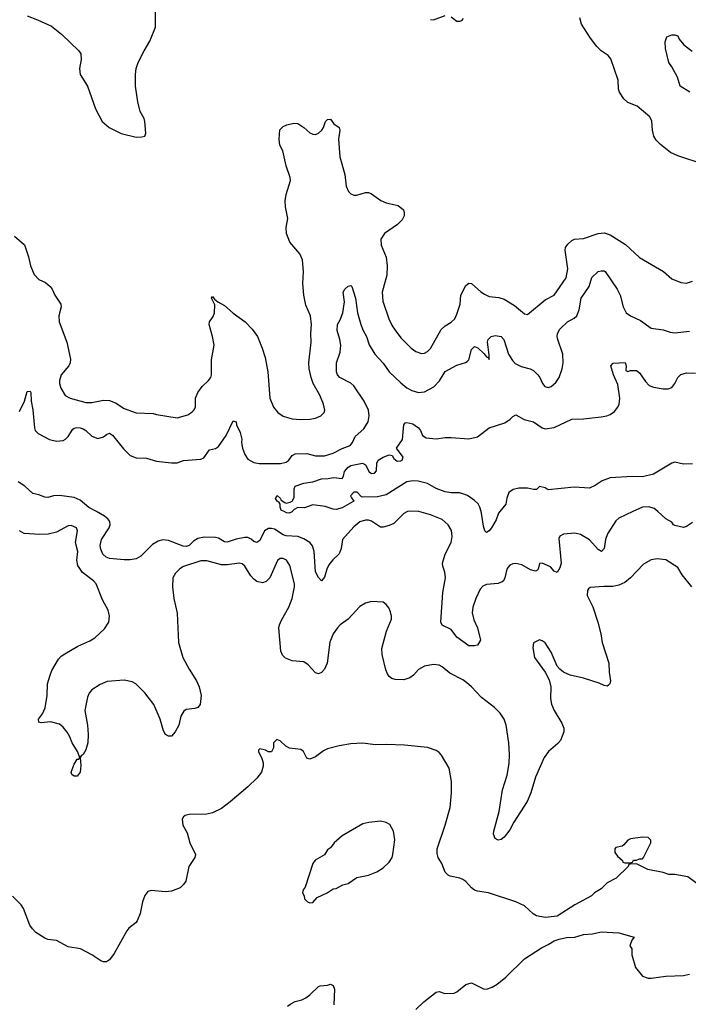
# Model space of a CAD drawing. Header units: inches. Extents: x 1678809 to 1859548, y 384609 to 522868.
# Tile 360 of 386: x 1793800 to 1798342, y 496653 to 503341. Entities that reach past the tile are written whole.
import ezdxf

# ---------------------------------------------------------------- set-up
doc = ezdxf.new("R2010")
doc.units = ezdxf.units.IN
doc.header["$MEASUREMENT"] = 0
doc.layers.add('B7499', color=7, linetype='Continuous')
doc.layers.add('B7590', color=7, linetype='Continuous')

msp = doc.modelspace()

# ---------------------------------------------------------------- linework, layer by layer
at = {"layer": 'B7499', "color": 5}
for points, elevation in [([(1796434.7, 500000), (1796430, 499998.7), (1796410, 499986.6), (1796340.9, 499919.1), (1796310, 499904.8), (1796270, 499893.8), (1796250, 499895.3), (1796190, 499935.6), (1796170, 499942), (1796150, 499943.1), (1796110, 499930.9), (1796070, 499896), (1795993.4, 499810), (1795984.6, 499750), (1795975.3, 499724.7), (1795966.7, 499710), (1795926.8, 499673.2), (1795900.4, 499639.6), (1795885.7, 499610), (1795870, 499555.3), (1795850, 499529.3), (1795830, 499552.3), (1795809.8, 499590), (1795801, 499730), (1795788.3, 499768.3), (1795769.9, 499789.9), (1795730, 499815.5), (1795690, 499830.8), (1795610, 499835), (1795590, 499842.4), (1795530, 499880.6), (1795510, 499886), (1795490, 499884.6), (1795463.2, 499870), (1795430, 499804.7), (1795410, 499789.7), (1795390, 499796.3), (1795372.2, 499812.2), (1795350, 499823.5), (1795330, 499824.4), (1795270, 499812), (1795210, 499792.1), (1795190, 499794.8), (1795150, 499818.7), (1795130, 499824.8), (1795053, 499827), (1795010, 499818.2), (1794980.9, 499799.1), (1794950.2, 499770), (1794930, 499762.6), (1794910, 499764.7), (1794810, 499804), (1794770, 499808.9), (1794740.2, 499799.8), (1794702.5, 499777.4), (1794621.7, 499698.3), (1794590, 499680.2), (1794550, 499672.8), (1794510, 499672.3), (1794410, 499682.3), (1794388.2, 499690), (1794365.1, 499710), (1794350, 499745.2), (1794345.7, 499770), (1794355.3, 499810), (1794407, 499890), (1794413.5, 499910), (1794411.8, 499931.8), (1794399.7, 499950), (1794375.1, 499970), (1794320.5, 500000)], 460), ([(1795651.8, 500000), (1795650, 499998), (1795630, 499989.7), (1795612.7, 499992.7), (1795596.9, 500000)], 440), ([(1797964.8, 500000), (1797870, 499954.7), (1797850, 499938.4), (1797793.7, 499850), (1797779.5, 499810), (1797770.4, 499749.6), (1797751.3, 499730), (1797730, 499742.7), (1797670, 499807.6), (1797610, 499843.6), (1797570, 499854.7), (1797494.2, 499845.8), (1797470, 499832.7), (1797463.1, 499816.9), (1797478.3, 499650), (1797470, 499618), (1797450, 499586), (1797430, 499596), (1797405.3, 499625.3), (1797350, 499649.2), (1797331.3, 499648.7), (1797320.7, 499610), (1797310, 499597.2), (1797303.5, 499596.5), (1797270, 499605.1), (1797210, 499639.6), (1797170, 499647.6), (1797150, 499645.1), (1797130, 499636), (1797117.6, 499622.4), (1797110, 499608.7), (1797096, 499550), (1797086.4, 499530), (1797077.5, 499522.5), (1797050, 499511.1), (1796970, 499505.4), (1796945.5, 499494.5), (1796926.7, 499473.3), (1796897.6, 499410), (1796877.2, 499350), (1796872.8, 499312.7), (1796885.1, 499265.1), (1796910.3, 499210), (1796930, 499128), (1796910, 499094), (1796890, 499089), (1796850, 499089.2), (1796770, 499146.6), (1796730, 499198.4), (1796669.7, 499229.7), (1796659.6, 499250), (1796674, 499450), (1796692, 499550), (1796688.7, 499588.7), (1796673.3, 499630), (1796673, 499650), (1796691.1, 499710), (1796731.2, 499790), (1796738, 499830), (1796732.2, 499872.2), (1796709.6, 499910), (1796670, 499945.4), (1796590, 499979.2), (1796511.3, 500000)], 460), ([(1797060.5, 500000), (1797052.2, 499990), (1797035.6, 499944.4), (1797004.9, 499890), (1796990, 499869.6), (1796970, 499858), (1796959.5, 499870), (1796950, 499902), (1796937.6, 499990), (1796934.8, 500000)], 440), ([(1798370, 499927), (1798330, 499899.5), (1798310, 499891.8), (1798250, 499906.6), (1798241.2, 499910), (1798229.4, 499929.4), (1798190, 499951.8), (1798135.1, 500000)], 460), ([(1798366, 499490), (1798299.7, 499570), (1798270, 499619.5), (1798190, 499673.3), (1798130, 499678.7), (1798090, 499671.6), (1798036.9, 499643.1), (1797948.8, 499550), (1797910, 499518.7), (1797870, 499501.2), (1797830, 499491.6), (1797768.1, 499491.9), (1797675.3, 499484.7), (1797663.6, 499476.4), (1797656.2, 499463.8), (1797655.6, 499430), (1797693.1, 499353.1), (1797726.8, 499250), (1797747.5, 499170), (1797756.9, 499110), (1797801.7, 498970), (1797803.7, 498910), (1797812.2, 498850), (1797808, 498830), (1797799.6, 498820.4), (1797790, 498814), (1797770, 498818.3), (1797735.5, 498835.5), (1797630, 498868.7), (1797539.5, 498890), (1797493, 498910), (1797469.1, 498929.1), (1797451.3, 498951.3), (1797410, 499045.6), (1797370, 499109.4), (1797350, 499122.7), (1797330, 499129.2), (1797290, 499108), (1797284.5, 499075.5), (1797296.3, 499010), (1797370.2, 498910.2), (1797397, 498857), (1797408, 498810), (1797406.2, 498730), (1797412.8, 498692.8), (1797431.3, 498650), (1797483.4, 498563.4), (1797495.3, 498530), (1797495.3, 498504.7), (1797474.1, 498445.9), (1797455.8, 498424.3), (1797392.9, 498370), (1797363.2, 498330), (1797304.3, 498195.7), (1797271.8, 498090), (1797246.4, 498030), (1797155.6, 497890), (1797130, 497838), (1797090, 497789.3), (1797070, 497774), (1797050, 497769.2), (1797030, 497779), (1797018.4, 497810), (1797019.7, 497830), (1797057, 497963), (1797079.8, 498110), (1797111, 498209), (1797124.5, 498290), (1797127.8, 498350), (1797122.3, 498430), (1797105.2, 498550), (1797090.6, 498590), (1797062.5, 498630), (1797024.5, 498670), (1796936.6, 498736.6), (1796870, 498808.9), (1796837.4, 498837.4), (1796810, 498856.8), (1796722.5, 498902.6), (1796670, 498946.2), (1796650, 498956.4), (1796610, 498961.7), (1796549.2, 498950.8), (1796510, 498927.1), (1796474.7, 498890), (1796450, 498871.4), (1796410, 498857.9), (1796350, 498859.4), (1796327.5, 498867.5), (1796310, 498879.8), (1796297.3, 498897.3), (1796286.3, 498926.3), (1796262.4, 499030), (1796258.9, 499070), (1796291.8, 499188.2), (1796324.5, 499270), (1796326.6, 499290), (1796319.5, 499319.5), (1796306.3, 499346.3), (1796290, 499368.7), (1796270, 499384), (1796190, 499389.3), (1796150, 499379.3), (1796110, 499355.1), (1796030.2, 499269.8), (1795977.1, 499230), (1795958.4, 499210), (1795930, 499169.3), (1795906.5, 499113.5), (1795889.1, 498970.9), (1795870, 498929.5), (1795850, 498907.3), (1795830, 498897.6), (1795810, 498905.6), (1795759.9, 498959.9), (1795730, 498980.3), (1795650, 498986.9), (1795604.9, 499004.9), (1795585, 499025), (1795573.1, 499053.1), (1795561.2, 499210), (1795564.4, 499230), (1795578.3, 499261.7), (1795627.4, 499350), (1795649.7, 499410), (1795667.2, 499490), (1795666, 499510), (1795634.9, 499634.9), (1795611.3, 499670), (1795590, 499681), (1795570, 499681.1), (1795551.3, 499668.7), (1795499.7, 499550), (1795474.7, 499525.3), (1795450, 499516.5), (1795410, 499526), (1795390, 499540.3), (1795370, 499564.2), (1795330, 499628.7), (1795310, 499644.4), (1795290, 499649.8), (1795210, 499639.1), (1795170, 499639.4), (1795070, 499665.3), (1795030, 499664.8), (1794913.2, 499626.8), (1794888.5, 499611.5), (1794857.5, 499582.5), (1794840.2, 499550), (1794838.5, 499490), (1794848, 499410), (1794870.2, 499310), (1794878.2, 499110), (1794908.5, 499008.5), (1794950, 498930.4), (1795002, 498850), (1795019.1, 498810), (1795032.4, 498750), (1795024.9, 498690), (1795010, 498668.4), (1794990, 498662), (1794930, 498655.4), (1794914.9, 498645.1), (1794894.9, 498610), (1794881.1, 498550), (1794856.8, 498503.2), (1794830, 498475.4), (1794810, 498474.8), (1794790, 498486.9), (1794775.7, 498510), (1794753.4, 498590), (1794710.6, 498690), (1794650.7, 498770), (1794589.2, 498829.2), (1794563.6, 498843.6), (1794510, 498855.8), (1794394.5, 498845.5), (1794346, 498826), (1794290.2, 498789.8), (1794272.1, 498768), (1794259.4, 498740.6), (1794243.1, 498650), (1794260.8, 498550), (1794265.7, 498485.7), (1794262, 498430), (1794250, 498380.9), (1794230, 498349.2), (1794218, 498342), (1794210.8, 498330), (1794214.7, 498274.7), (1794210, 498229.2), (1794190, 498202), (1794170, 498202), (1794154, 498214), (1794150, 498231.3), (1794170, 498284.7), (1794190, 498318), (1794202, 498318), (1794208, 498330), (1794192, 498370), (1794156.4, 498430), (1794140.9, 498470), (1794122.3, 498502.3), (1794095.7, 498535.7), (1794070, 498556.1), (1794010, 498571.1), (1793945.4, 498565.4), (1793929.5, 498570), (1793926.6, 498590), (1793954.5, 498625.5), (1793972.2, 498667.8), (1793986.6, 498750), (1793989.7, 498830), (1794007.2, 498890), (1794019.1, 498920.9), (1794063, 498997), (1794081.9, 499018.1), (1794105.7, 499034.3), (1794194.3, 499085.7), (1794276.8, 499123.2), (1794310, 499143.7), (1794376.1, 499203.9), (1794404.4, 499250), (1794409.7, 499290), (1794401.1, 499330), (1794361.4, 499401.4), (1794318.7, 499510), (1794302, 499530), (1794225.8, 499585.8), (1794193.9, 499633.9), (1794187.4, 499670), (1794195, 499730), (1794179, 499790), (1794193, 499870), (1794186.6, 499890), (1794150, 499906.3), (1794130, 499903.5), (1794050, 499860.4), (1793993.3, 499846.7), (1793935.8, 499844.3), (1793830, 499851.4), (1793798.8, 499870)], 480), ([(1798441.6, 497441.6), (1798338.9, 497518.9), (1798250, 497535.1), (1798210, 497536), (1798170, 497549.2), (1798066, 497570), (1797990, 497608), (1797950, 497606), (1797938, 497602), (1797934, 497590), (1797851.3, 497510), (1797790, 497479), (1797750, 497437.2), (1797704.7, 497410), (1797684.7, 497390), (1797570, 497329.3), (1797450, 497252.7), (1797370, 497243.7), (1797310, 497255.1), (1797288.1, 497268.1), (1797230, 497322), (1797169, 497350), (1796985.2, 497410), (1796910, 497422.5), (1796890, 497429.8), (1796870, 497443.9), (1796830, 497487.4), (1796810, 497500.9), (1796789.2, 497510), (1796723.8, 497523.8), (1796709.9, 497529.9), (1796690.9, 497550), (1796667.7, 497610), (1796643.5, 497650), (1796636.8, 497676.8), (1796636.3, 497710), (1796689.9, 497870.2), (1796723.9, 497990), (1796734, 498090), (1796732.8, 498167.2), (1796716.4, 498256.4), (1796665.4, 498345.4), (1796650, 498363.7), (1796630, 498378), (1796570, 498397.6), (1796414.5, 498414.5), (1796290, 498418.7), (1796215.3, 498415.3), (1796130, 498427.8), (1796050, 498423), (1795970.3, 498409.7), (1795890, 498387.8), (1795864.5, 498375.5), (1795810, 498335.1), (1795770, 498319.5), (1795750, 498326), (1795727.6, 498370), (1795710, 498383.5), (1795632.8, 498392.8), (1795607.2, 498407.2), (1795570, 498442), (1795547.7, 498452.3), (1795524.7, 498430), (1795523.6, 498396.4), (1795510, 498368.7), (1795490, 498369), (1795470, 498379), (1795432, 498388), (1795421, 498379), (1795421, 498370), (1795444.1, 498324.1), (1795452.8, 498292.8), (1795454.4, 498270), (1795441.7, 498230), (1795411.8, 498190), (1795348.9, 498130), (1795230, 498028.6), (1795170, 497983.5), (1795110, 497955.1), (1795070, 497945.4), (1794950, 497942.4), (1794923.9, 497936.1), (1794912.5, 497927.5), (1794903, 497910), (1794908, 497870), (1794937.4, 497817.4), (1794956.5, 497750), (1794993.7, 497670), (1794990.4, 497650), (1794948.9, 497590), (1794927.4, 497490), (1794912.7, 497467.3), (1794890, 497445.1), (1794830, 497422.6), (1794790, 497416.4), (1794692.7, 497427.3), (1794670, 497419.3), (1794650, 497393.2), (1794634, 497350), (1794617.6, 497270), (1794598.9, 497221.1), (1794591.1, 497208.9), (1794540.5, 497170), (1794526.6, 497153.4), (1794441.2, 496998.8), (1794410, 496956.2), (1794390, 496943), (1794370, 496942), (1794350, 496948.2), (1794290, 496989.7), (1794213.2, 497030), (1794130, 497044.2), (1794050, 497087), (1793990, 497094), (1793970, 497102), (1793910, 497140.9), (1793885.8, 497165.8), (1793869.3, 497190), (1793824.7, 497304.7), (1793810, 497328), (1793750, 497388)], 520), ([(1796490, 496618), (1796545.8, 496670), (1796630, 496734.9), (1796650, 496740.7), (1796687.6, 496727.6), (1796751.1, 496728.9), (1796770, 496737.1), (1796830, 496788.7), (1796870, 496799.5), (1796950, 496759), (1796970, 496757.4), (1797009.3, 496770), (1797042.9, 496790), (1797101.8, 496838.2), (1797230, 496962), (1797343.3, 497036.7), (1797390, 497059.1), (1797430, 497085.5), (1797463.3, 497096.7), (1797513.4, 497106.6), (1797570, 497110.6), (1797630, 497128.4), (1797690, 497133), (1797750, 497144.9), (1797870, 497138.7), (1797974, 497110), (1797958, 497090), (1797944.7, 497050), (1797958, 497030), (1797958, 496990), (1797983.5, 496903.5), (1798030, 496844.7), (1798070, 496831), (1798090, 496830.8), (1798190, 496845.7), (1798310, 496848.8), (1798350, 496857.6)], 520), ([(1795619.7, 496640.3), (1795642.7, 496657.3), (1795670, 496673.4), (1795715.3, 496684.7), (1795742.7, 496697.3), (1795770, 496717.3), (1795830, 496774.8), (1795840.7, 496779.3), (1795890, 496784), (1795910, 496790.7), (1795930, 496782), (1795937.3, 496757.3), (1795933.4, 496650)], 520)]:
    msp.add_lwpolyline(points, dxfattribs=dict(at, elevation=elevation))
for points, elevation in [([(1796250, 497898), (1796170.5, 497889.5), (1796130, 497879.3), (1795990, 497797.2), (1795936, 497750), (1795910, 497715.3), (1795890, 497702), (1795870, 497668.7), (1795807.9, 497632.1), (1795791.3, 497610), (1795738, 497450), (1795724.7, 497430), (1795722, 497410), (1795732, 497390), (1795734, 497370), (1795754, 497350), (1795770, 497342), (1795790, 497344.7), (1795820.2, 497379.8), (1795888, 497410), (1795930, 497438), (1795950, 497441), (1795996, 497464), (1796030, 497474.8), (1796090, 497514), (1796169.4, 497530.6), (1796226.3, 497553.7), (1796270, 497581), (1796310, 497618.8), (1796329.3, 497650), (1796335.1, 497670), (1796347, 497770), (1796339.3, 497830), (1796314, 497874), (1796290, 497889.3)], 540), ([(1798030, 497788.7), (1797950, 497777.2), (1797930, 497768.7), (1797903.6, 497736.4), (1797891.6, 497728.4), (1797850, 497718), (1797842, 497710), (1797843.6, 497683.6), (1797859.6, 497659.6), (1797894, 497630), (1797898, 497618), (1797910, 497614), (1797950, 497614), (1797962, 497618), (1797968.4, 497631.6), (1797990, 497632), (1798010, 497642), (1798030, 497642), (1798038, 497650), (1798088, 497750), (1798087.3, 497767.3), (1798070, 497786)], 520)]:
    msp.add_lwpolyline(points, close=True, dxfattribs=dict(at, elevation=elevation))
at = {"layer": 'B7590', "color": 5}
for points, elevation in [([(1793850, 503367.1), (1793921.4, 503341.4), (1794016.6, 503296.6), (1794083, 503243), (1794202.4, 503130), (1794215.3, 503110), (1794218, 503070), (1794206, 503010), (1794211.7, 502970), (1794260.8, 502890), (1794315.8, 502735.8), (1794360.4, 502650), (1794408.2, 502610), (1794490, 502568.8), (1794590, 502544.4), (1794630, 502544.9), (1794649.3, 502550.7), (1794656, 502570), (1794649.5, 502650), (1794645.1, 502670), (1794617.2, 502717.3), (1794602.4, 502782.4), (1794587.2, 502890), (1794586.6, 502970), (1794591, 503010), (1794605.3, 503050), (1794645.1, 503130), (1794684.9, 503195.1), (1794723.1, 503290), (1794723.5, 503490)], 520), ([(1796590, 503342), (1796610, 503340.7), (1796690, 503371)], 520), ([(1796730, 503361), (1796770, 503331.3), (1796790, 503331.3), (1796803.1, 503336.9), (1796815.3, 503350)], 520), ([(1798450, 502358), (1798270, 502417.7), (1798220, 502440), (1798152.7, 502492.7), (1798123.8, 502523.8), (1798107.4, 502550), (1798098, 502590), (1798093.2, 502653.2), (1798081.1, 502681.1), (1797993.5, 502753.5), (1797930, 502779.1), (1797903.7, 502803.7), (1797873.5, 502850), (1797868.5, 502870), (1797866, 502930), (1797815.4, 503075.4), (1797797.7, 503097.7), (1797750, 503129.7), (1797720, 503160), (1797676.3, 503216.3), (1797615.8, 503310), (1797605.9, 503354.1)], 480), ([(1798352, 502850), (1798286, 502890), (1798267.6, 502950), (1798230, 503021.2), (1798209.1, 503050.9), (1798185.6, 503145.6), (1798184, 503190), (1798195.3, 503224.7), (1798230, 503238), (1798250, 503238), (1798270, 503231), (1798278.8, 503210), (1798310.7, 503170), (1798368.7, 503128.7)], 460), ([(1793764.4, 501870), (1793832.8, 501812.8), (1793860.7, 501730), (1793872.4, 501670), (1793897.8, 501610), (1793930, 501577.4), (1793975.2, 501555.2), (1794006, 501530), (1794020.8, 501510), (1794038.9, 501470), (1794079.5, 501410), (1794082.6, 501390), (1794066.5, 501330), (1794067.1, 501290), (1794119, 501150), (1794145.5, 501034.5), (1794143.7, 501010), (1794134.4, 500990), (1794081.3, 500930), (1794070.3, 500890), (1794070.3, 500870), (1794079, 500839), (1794109.1, 500789.1), (1794142.8, 500770), (1794250, 500741.6), (1794290, 500740.2), (1794370, 500756.9), (1794410, 500754.7), (1794450, 500738.6), (1794510, 500700.8), (1794590, 500671.5), (1794707.1, 500667.1), (1794730, 500658.7), (1794870, 500636.3), (1794942, 500658), (1794970, 500675.5), (1794982.9, 500690), (1794993.3, 500710), (1794995.1, 500770), (1795010.7, 500809.3), (1795040.5, 500850), (1795083.1, 500890), (1795097.2, 500910), (1795103.9, 500930), (1795103.5, 501030), (1795120.5, 501130), (1795109.6, 501189.7), (1795086.6, 501270), (1795089.4, 501290), (1795115.2, 501324.8), (1795122.4, 501350), (1795124.7, 501404.7), (1795102, 501450), (1795110, 501462), (1795123.6, 501443.6), (1795145.4, 501425.4), (1795190, 501400.7), (1795249, 501349), (1795330.4, 501290), (1795379.5, 501239.5), (1795414.6, 501190), (1795447.2, 501110), (1795466.5, 501046.5), (1795485.7, 500950), (1795499.5, 500770), (1795524.9, 500710), (1795552.8, 500672.8), (1795588.5, 500648.5), (1795618.8, 500638.8), (1795650.4, 500630.4), (1795710, 500624.9), (1795770, 500627.2), (1795810, 500634.4), (1795845.2, 500650), (1795867.3, 500672.7), (1795871.6, 500690), (1795864.2, 500730), (1795838, 500790), (1795793.5, 500870), (1795779.2, 500910), (1795766.4, 500970), (1795763.1, 501010), (1795780.8, 501150), (1795778.2, 501210), (1795781.8, 501270), (1795774.2, 501330), (1795743.2, 501403.2), (1795729.9, 501470), (1795723.4, 501550), (1795727.3, 501630), (1795721.5, 501710), (1795703.5, 501750), (1795635.8, 501830), (1795612.1, 501890), (1795610.7, 501930), (1795622.2, 501990), (1795604.5, 502070), (1795603.8, 502110), (1795610, 502154.8), (1795638.7, 502250), (1795638.2, 502270), (1795610, 502349.3), (1795588.3, 502450), (1795566.6, 502490), (1795562.4, 502530), (1795567, 502593), (1795590, 502616), (1795613.6, 502626.4), (1795662, 502638), (1795690, 502635.5), (1795730, 502608.2), (1795770, 502572.4), (1795790, 502563.1), (1795810, 502562), (1795830, 502570.4), (1795851.8, 502590), (1795863.6, 502610), (1795877.2, 502650), (1795890, 502662.8), (1795910, 502664.7), (1795933.7, 502633.7), (1795970.4, 502610), (1795974, 502590), (1795966.4, 502530), (1795974.6, 502410), (1796007.8, 502290), (1796018, 502210), (1796034.4, 502174.4), (1796050, 502159.3), (1796070, 502150.4), (1796090, 502150.4), (1796150, 502167.4), (1796170, 502167.2), (1796190, 502159.5), (1796252.8, 502112.8), (1796290, 502098.5), (1796370, 502079), (1796407, 502050), (1796412.2, 502030), (1796410.4, 502010), (1796397, 501983), (1796367.3, 501950), (1796277.3, 501890), (1796253.4, 501850), (1796255.8, 501810), (1796288.5, 501728.5), (1796295.6, 501670), (1796293.4, 501606.6), (1796261.3, 501490), (1796266.5, 501430), (1796307.8, 501310), (1796330, 501263), (1796350, 501232.7), (1796390, 501180.4), (1796458, 501110), (1796490, 501088.5), (1796530, 501074), (1796550, 501077), (1796570, 501087.2), (1796590, 501107.2), (1796663, 501237), (1796690, 501262.4), (1796730, 501287.2), (1796754.6, 501310), (1796770, 501341.3), (1796792.7, 501410), (1796796.5, 501470), (1796830, 501536.4), (1796850, 501552.7), (1796870, 501550.5), (1796931.8, 501491.8), (1796956.1, 501476.1), (1796990, 501460.9), (1797053.9, 501453.9), (1797090, 501442.3), (1797160.4, 501400.4), (1797230, 501344.4), (1797250, 501339.3), (1797370, 501438.3), (1797430, 501470.3), (1797510.9, 501589.1), (1797522.7, 501650), (1797504.7, 501775.3), (1797506.4, 501793.6), (1797522.2, 501817.8), (1797550, 501842), (1797569.6, 501850.3), (1797630, 501854.9), (1797730, 501890.2), (1797770, 501893.6), (1797810, 501881.2), (1797915.1, 501815.1), (1798010, 501726.4), (1798172, 501632), (1798230, 501580.7), (1798290, 501556), (1798330, 501550.8), (1798370, 501566)], 480), ([(1793799.4, 500680.6), (1793831.6, 500750), (1793850, 500814.9), (1793870, 500819.1), (1793874.9, 500810), (1793877.6, 500750), (1793890, 500691.3), (1793899.6, 500570), (1793904.9, 500550), (1793924.4, 500530), (1794002, 500490), (1794050, 500477.7), (1794095.8, 500484.1), (1794110, 500491.4), (1794128.6, 500510), (1794160.6, 500559.4), (1794170, 500567.6), (1794189.1, 500570.9), (1794210, 500570.2), (1794230, 500563.2), (1794250.1, 500550.1), (1794290, 500511.5), (1794330, 500497.6), (1794370, 500507.9), (1794390, 500524.2), (1794410, 500532.7), (1794430, 500518.4), (1794505.9, 500425.9), (1794550, 500381.1), (1794590, 500366.3), (1794662.2, 500362.2), (1794730, 500342.4), (1794830, 500330.3), (1794870, 500331.7), (1794913, 500347), (1795030, 500356.9), (1795050, 500365.3), (1795090, 500419.3), (1795130, 500428.5), (1795150, 500441.3), (1795203, 500517), (1795250, 500616.3), (1795255.5, 500615.5), (1795270, 500610.8), (1795273.4, 500590), (1795297.5, 500537.5), (1795308.7, 500491.3), (1795307.6, 500470), (1795314.4, 500430), (1795330, 500387.7), (1795350, 500356.4), (1795390, 500334.3), (1795426.4, 500326.4), (1795572.1, 500327.9), (1795610, 500335.3), (1795627.6, 500350), (1795650, 500381.3), (1795670, 500392.6), (1795750, 500395.8), (1795810, 500379.7), (1795870, 500379.7), (1795930, 500396), (1795991.3, 500428.7), (1796044.7, 500450), (1796060.4, 500470), (1796078.3, 500510), (1796137.2, 500562.8), (1796166.9, 500610), (1796174.5, 500650), (1796169.8, 500690), (1796140.3, 500750), (1796070, 500855.1), (1796050, 500873.1), (1795973.6, 500910), (1795959.1, 500930), (1795952.6, 500950), (1795951.1, 501010), (1795976.3, 501083.7), (1795980.3, 501130), (1795974.7, 501170), (1795956.9, 501230), (1795957.6, 501270), (1795977.3, 501302.7), (1795994.5, 501350), (1796005.1, 501425.1), (1795998, 501490), (1796009.5, 501510), (1796031.1, 501531.1), (1796050, 501536), (1796056, 501530), (1796081.6, 501450), (1796093.8, 501350), (1796116.3, 501270), (1796132.4, 501230), (1796156.5, 501190), (1796172.8, 501132.8), (1796213.2, 501070), (1796269.5, 501009.5), (1796309.2, 500950), (1796390, 500874.3), (1796430, 500841.5), (1796463.1, 500823.1), (1796510, 500809.1), (1796550, 500814.7), (1796612.1, 500847.9), (1796652.3, 500887.7), (1796690, 500952.1), (1796770, 500993.8), (1796828, 501012), (1796839.4, 501020.6), (1796849.7, 501030.3), (1796870, 501101), (1796890, 501120.7), (1796911.9, 501111.9), (1796953.8, 501073.8), (1796970, 501051), (1796985.4, 501045.4), (1796990, 501034), (1796990, 501066), (1796978.3, 501150), (1796981.6, 501170), (1797002.7, 501190), (1797030, 501196.1), (1797070, 501190.3), (1797088.9, 501170), (1797119.3, 501070), (1797147, 501027), (1797166.3, 501006.3), (1797205.9, 500985.9), (1797266.8, 500970), (1797290, 500958.7), (1797320.4, 500930), (1797334, 500910), (1797350.3, 500870.3), (1797367.3, 500850), (1797390, 500843.8), (1797410, 500850.5), (1797442, 500878), (1797463.5, 500910), (1797485.7, 500970), (1797492.2, 501010), (1797489.8, 501070), (1797456.3, 501170), (1797451.4, 501190), (1797453.2, 501210), (1797470, 501239.6), (1797521.1, 501290), (1797566.6, 501313.4), (1797585.3, 501330), (1797599.8, 501370), (1797614.7, 501450), (1797668.2, 501530), (1797686.3, 501590), (1797729.3, 501630), (1797750, 501636.4), (1797770, 501634.9), (1797776.3, 501630), (1797859.5, 501510), (1797878.3, 501470), (1797899, 501390), (1797920.3, 501350), (1797948, 501330), (1798017.3, 501297.3), (1798090, 501245.7), (1798170, 501235.3), (1798218.7, 501218.7), (1798250, 501214.6), (1798350, 501226)], 460), ([(1795596.9, 500000), (1795575.3, 500010), (1795568.7, 500030), (1795568.7, 500050), (1795562, 500062), (1795548, 500070), (1795538, 500090), (1795548, 500110), (1795570, 500092), (1795576.9, 500076.9), (1795602, 500062), (1795610, 500058), (1795636.5, 500063.5), (1795650, 500070.7), (1795664, 500096), (1795664.4, 500155.6), (1795670, 500172.6), (1795730, 500193.8), (1795790, 500201.5), (1795850, 500223.2), (1795895.3, 500224.7), (1795931.3, 500231.3), (1795990, 500224.9), (1795999.7, 500240.2), (1796006.4, 500273.6), (1796030, 500303.1), (1796050, 500314.3), (1796128.7, 500330), (1796150, 500317.1), (1796173.7, 500270), (1796190, 500259.1), (1796210, 500260.9), (1796222.8, 500277.2), (1796225.6, 500330), (1796235.6, 500350), (1796269.6, 500370), (1796310, 500385.2), (1796330, 500380.7), (1796340.2, 500360.2), (1796363.2, 500343.2), (1796390, 500344.4), (1796397.4, 500350), (1796405.1, 500370), (1796359.6, 500430), (1796399.7, 500490), (1796409.7, 500590.3), (1796417.5, 500602.5), (1796430, 500606.4), (1796470, 500595.2), (1796508, 500570), (1796522.4, 500550), (1796537, 500517), (1796561.8, 500501.8), (1796630, 500495), (1796690, 500503.2), (1796730, 500503.5), (1796850, 500494.5), (1796910, 500507.5), (1796990, 500568.5), (1797096.2, 500603.8), (1797132.3, 500627.7), (1797150, 500646.4), (1797170, 500656.4), (1797226.3, 500626.3), (1797290, 500609.4), (1797350, 500568.3), (1797370, 500562.2), (1797430, 500570.7), (1797550, 500628.7), (1797630, 500631.3), (1797750, 500643.5), (1797789.2, 500650.8), (1797810, 500659.7), (1797839.2, 500680.8), (1797863.1, 500710), (1797870.9, 500730), (1797877.2, 500770), (1797862.5, 500862.5), (1797834, 500930), (1797815.1, 500990), (1797831.7, 501008.3), (1797912.4, 501012.4), (1797920.5, 500990), (1797918, 500958), (1797930, 500950.8), (1797950, 500959.5), (1797990, 500959.6), (1798010, 500943.1), (1798050, 500883.1), (1798076.8, 500856.8), (1798104.6, 500844.6), (1798170, 500833.4), (1798205.6, 500834.4), (1798230, 500844.2), (1798249.7, 500870), (1798269.8, 500910.2), (1798290, 500930.3), (1798330, 500943.1), (1798390, 500940.2)], 440), ([(1798370, 500323.5), (1798310, 500322.3), (1798250, 500335), (1798230, 500329.8), (1798105.3, 500254.7), (1798030, 500235.8), (1797961.7, 500238.3), (1797810, 500229.8), (1797757.1, 500210), (1797710, 500177.3), (1797670, 500159.1), (1797565.6, 500165.6), (1797390, 500148.6), (1797370, 500162.6), (1797330, 500169.6), (1797310, 500149.6), (1797290, 500149.5), (1797250, 500159.5), (1797190, 500159.5), (1797152, 500150), (1797122.8, 500130), (1797108, 500092), (1797102, 500050), (1797060.5, 500000)], 440), ([(1794320.5, 500000), (1794270, 500027.8), (1794210, 500078.4), (1794170, 500094.8), (1794070.7, 500109.3), (1794030, 500107.1), (1793990, 500095.7), (1793970, 500097.3), (1793930, 500114.4), (1793890, 500123.1), (1793833.7, 500173.7), (1793790, 500203)], 460), ([(1796934.8, 500000), (1796926.6, 500030), (1796913.1, 500053.1), (1796890, 500076.4), (1796840.7, 500110), (1796810, 500121.8), (1796787, 500127), (1796730, 500126.5), (1796690, 500134.6), (1796630, 500156.5), (1796570.5, 500190.5), (1796506.4, 500206.4), (1796470, 500208.6), (1796430, 500201.7), (1796290, 500114), (1796230, 500099.8), (1796130, 500098), (1796121, 500101), (1796092.2, 500132.3), (1796070, 500131.1), (1796048.1, 500108.1), (1796053, 500093), (1796070.4, 500070), (1795990, 500026.2), (1795950, 500014.3), (1795930, 500015.6), (1795875.9, 500035.9), (1795790, 500045.2), (1795733.8, 500026.2), (1795690, 500027.3), (1795665.3, 500014.7), (1795651.8, 500000)], 440), ([(1796511.3, 500000), (1796510, 500000.4), (1796450, 500004.2), (1796434.7, 500000)], 460), ([(1798135.1, 500000), (1798110, 500022), (1798073.6, 500033.6), (1798030, 500031.1), (1797964.8, 500000)], 460)]:
    msp.add_lwpolyline(points, dxfattribs=dict(at, elevation=elevation))

doc.saveas('drawing.dxf')
